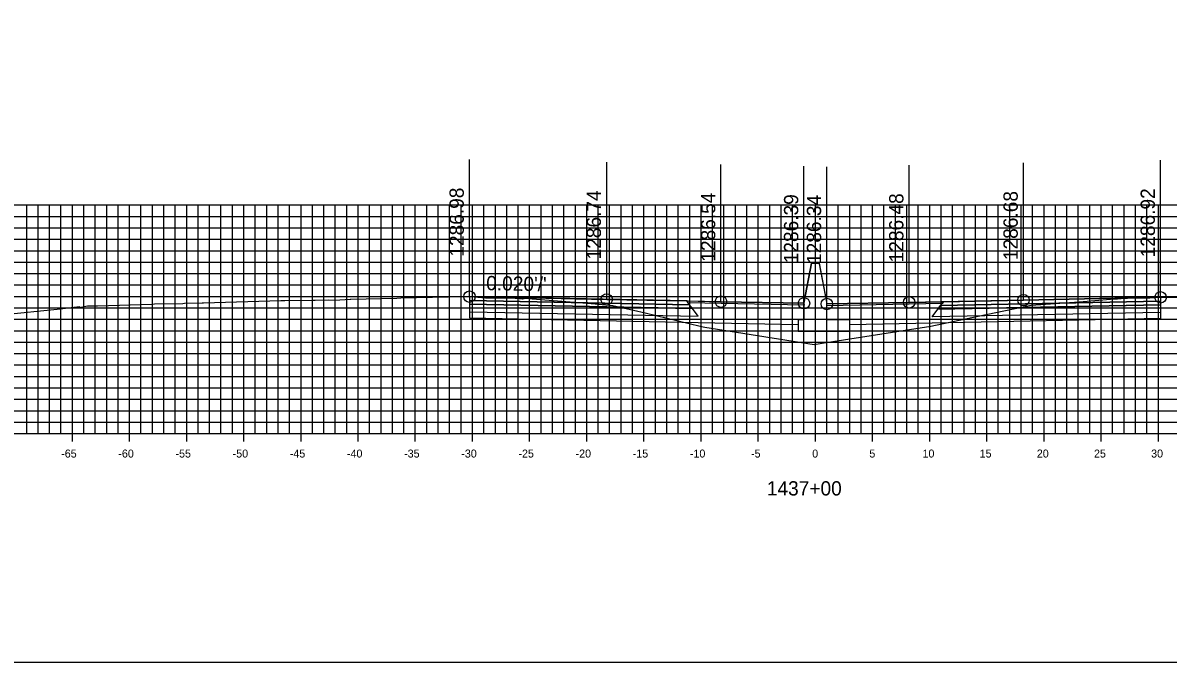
# Model space of a CAD drawing. Extents: x 674939 to 678919, y 750652 to 765176.
# Drawn here: x 678679.2 to 678779.4, y 758742.6 to 758798.5 of the extents above; entities that cross this region are included whole.
import ezdxf

# ---------------------------------------------------------------- set-up
doc = ezdxf.new("R2010")
doc.units = 0
for name, color, linetype in [('R_Alt Surface', 7, 'Continuous'), ('R_Axis', 7, 'Continuous'), ('R_Axis Annot', 7, 'Continuous'), ('R_Exist Surface', 7, 'Continuous'), ('R_Fin Surface', 7, 'Continuous'), ('R_Grid', 7, 'Continuous'), ('R_No Plot', 7, 'Continuous'), ('R_Proposed Road', 7, 'Continuous'), ('R_Xsect Elev', 7, 'Continuous'), ('R_Xsect Slope', 7, 'Continuous')]:
    doc.layers.add(name, color=color, linetype=linetype)

msp = doc.modelspace()

# ---------------------------------------------------------------- linework, layer by layer
for points in [[(678748.2, 758777.45), (678747.53, 758773.95)], [(678748.86, 758777.39), (678748.86, 758777.45), (678748.2, 758777.45), (678748.2, 758777.45)], [(678748.86, 758777.39), (678749.53, 758773.89)]]:
    msp.add_lwpolyline(points)
at = {"layer": 'R_Alt Surface'}
for points in [[(678718.27, 758774.2), (678718.27, 758773.87), (678737.77, 758773.48), (678737.52, 758773.82)], [(678718.27, 758773.87), (678718.27, 758773.21), (678738.27, 758772.81), (678737.77, 758773.48)], [(678778.73, 758773.81), (678778.73, 758773.15), (678758.73, 758772.75), (678759.23, 758773.42)], [(678778.73, 758774.14), (678778.73, 758773.81), (678759.23, 758773.42), (678759.48, 758773.76)]]:
    msp.add_lwpolyline(points, close=True, dxfattribs=at)
for points in [[(678718.27, 758773.21), (678718.27, 758772.67), (678738.27, 758772.27), (678747.03, 758772.1)], [(678778.73, 758773.15), (678778.73, 758772.61), (678758.73, 758772.21), (678751.53, 758772.07)]]:
    msp.add_lwpolyline(points, dxfattribs=at)
at = {"layer": 'R_Axis'}
for p, q in [((678598.53, 758762.55), (678898.53, 758762.55)), ((678683.53, 758761.85), (678683.53, 758763.25)), ((678688.53, 758761.85), (678688.53, 758763.25)), ((678693.53, 758761.85), (678693.53, 758763.25)), ((678698.53, 758761.85), (678698.53, 758763.25)), ((678703.53, 758761.85), (678703.53, 758763.25)), ((678708.53, 758761.85), (678708.53, 758763.25)), ((678713.53, 758761.85), (678713.53, 758763.25)), ((678718.53, 758761.85), (678718.53, 758763.25)), ((678723.53, 758761.85), (678723.53, 758763.25)), ((678728.53, 758761.85), (678728.53, 758763.25)), ((678733.53, 758761.85), (678733.53, 758763.25)), ((678738.53, 758761.85), (678738.53, 758763.25)), ((678743.53, 758761.85), (678743.53, 758763.25)), ((678748.53, 758761.85), (678748.53, 758763.25)), ((678753.53, 758761.85), (678753.53, 758763.25)), ((678758.53, 758761.85), (678758.53, 758763.25)), ((678763.53, 758761.85), (678763.53, 758763.25)), ((678768.53, 758761.85), (678768.53, 758763.25)), ((678773.53, 758761.85), (678773.53, 758763.25)), ((678778.53, 758761.85), (678778.53, 758763.25))]:
    msp.add_line(p, q, dxfattribs=at)
at = {"layer": 'R_Exist Surface'}
msp.add_lwpolyline([(678677.57, 758772.96), (678682.2, 758773.42), (678684.16, 758773.68), (678684.16, 758773.67), (678684.16, 758773.59), (678684.86, 758773.72), (678685.62, 758773.73), (678685.73, 758773.73), (678690.5, 758773.88), (678690.72, 758773.89), (678693.2, 758773.94), (678693.35, 758773.95), (678694.88, 758773.99), (678694.9, 758773.99), (678694.99, 758773.99), (678694.99, 758773.99), (678701.77, 758774.18), (678702.11, 758774.19), (678704.59, 758774.21), (678704.76, 758774.22), (678705.9, 758774.25), (678706.47, 758774.22), (678706.49, 758774.22), (678707.83, 758774.31), (678707.9, 758774.31), (678711.91, 758774.41), (678712.26, 758774.42), (678717.79, 758774.53), (678717.91, 758774.53), (678718.27, 758774.53), (678718.27, 758774.53), (678718.29, 758774.53), (678718.33, 758774.53), (678719.66, 758774.43), (678719.72, 758774.43), (678720.86, 758774.43), (678720.88, 758774.43), (678720.93, 758774.42), (678722.27, 758774.4), (678722.31, 758774.4), (678722.88, 758774.34), (678722.9, 758774.34), (678723.19, 758774.39), (678723.75, 758774.34), (678728.18, 758773.98), (678729.25, 758773.89), (678730.81, 758773.76), (678732.63, 758773.36), (678733.65, 758773.11), (678738.44, 758771.95), (678738.86, 758771.85), (678741.63, 758771.41), (678748.43, 758770.35), (678749.12, 758770.46), (678758.62, 758771.96), (678762.78, 758772.81), (678767.4, 758773.77), (678771.61, 758774.09), (678774.69, 758774.35), (678774.86, 758774.35), (678774.95, 758774.35), (678775.64, 758774.39), (678775.72, 758774.39), (678775.83, 758774.39), (678777.55, 758774.43), (678777.61, 758774.42), (678777.64, 758774.43), (678777.8, 758774.43), (678778.66, 758774.47), (678778.7, 758774.47), (678778.73, 758774.47), (678778.87, 758774.49), (678778.89, 758774.49), (678780.79, 758774.45)], dxfattribs=at)
at = {"layer": 'R_Fin Surface'}
for points in [[(678718.27, 758774.53), (678730.27, 758774.29), (678737.27, 758774.15), (678740.27, 758774.09), (678747.53, 758773.95), (678748.2, 758777.45), (678748.86, 758777.45), (678749.53, 758773.89), (678756.73, 758774.03), (678759.73, 758774.09), (678766.73, 758774.23), (678778.73, 758774.47)], [(678747.53, 758773.95), (678740.27, 758774.09), (678730.27, 758774.29), (678718.27, 758774.53)], [(678778.73, 758774.47), (678766.73, 758774.23), (678756.73, 758774.03), (678749.53, 758773.89)]]:
    msp.add_lwpolyline(points, dxfattribs=at)
for points in [[(678718.27, 758774.53), (678718.27, 758774.2), (678737.52, 758773.82), (678737.27, 758774.15)], [(678778.73, 758774.47), (678778.73, 758774.14), (678759.48, 758773.76), (678759.73, 758774.09)], [(678737.27, 758774.15), (678747.53, 758773.95), (678747.54, 758773.79), (678737.39, 758773.99)], [(678759.62, 758773.93), (678749.53, 758773.73), (678749.53, 758773.89), (678759.73, 758774.09)]]:
    msp.add_lwpolyline(points, close=True, dxfattribs=at)
at = {"layer": 'R_Grid'}
for p, q in [((678598.53, 758782.55), (678898.53, 758782.55)), ((678679.53, 758762.55), (678679.53, 758782.55)), ((678680.53, 758762.55), (678680.53, 758782.55)), ((678681.53, 758762.55), (678681.53, 758782.55)), ((678682.53, 758762.55), (678682.53, 758782.55)), ((678683.53, 758762.55), (678683.53, 758782.55)), ((678684.53, 758762.55), (678684.53, 758782.55)), ((678685.53, 758762.55), (678685.53, 758782.55)), ((678686.53, 758762.55), (678686.53, 758782.55)), ((678687.53, 758762.55), (678687.53, 758782.55)), ((678688.53, 758762.55), (678688.53, 758782.55)), ((678689.53, 758762.55), (678689.53, 758782.55)), ((678690.53, 758762.55), (678690.53, 758782.55)), ((678691.53, 758762.55), (678691.53, 758782.55)), ((678692.53, 758762.55), (678692.53, 758782.55)), ((678693.53, 758762.55), (678693.53, 758782.55)), ((678694.53, 758762.55), (678694.53, 758782.55)), ((678695.53, 758762.55), (678695.53, 758782.55)), ((678696.53, 758762.55), (678696.53, 758782.55)), ((678697.53, 758762.55), (678697.53, 758782.55)), ((678698.53, 758762.55), (678698.53, 758782.55)), ((678699.53, 758762.55), (678699.53, 758782.55)), ((678700.53, 758762.55), (678700.53, 758782.55)), ((678701.53, 758762.55), (678701.53, 758782.55)), ((678702.53, 758762.55), (678702.53, 758782.55)), ((678703.53, 758762.55), (678703.53, 758782.55)), ((678704.53, 758762.55), (678704.53, 758782.55)), ((678705.53, 758762.55), (678705.53, 758782.55)), ((678706.53, 758762.55), (678706.53, 758782.55)), ((678707.53, 758762.55), (678707.53, 758782.55)), ((678708.53, 758762.55), (678708.53, 758782.55)), ((678709.53, 758762.55), (678709.53, 758782.55)), ((678710.53, 758762.55), (678710.53, 758782.55)), ((678711.53, 758762.55), (678711.53, 758782.55)), ((678712.53, 758762.55), (678712.53, 758782.55)), ((678713.53, 758762.55), (678713.53, 758782.55)), ((678714.53, 758762.55), (678714.53, 758782.55)), ((678715.53, 758762.55), (678715.53, 758782.55)), ((678716.53, 758762.55), (678716.53, 758782.55)), ((678717.53, 758762.55), (678717.53, 758782.55)), ((678718.53, 758762.55), (678718.53, 758782.55)), ((678719.53, 758762.55), (678719.53, 758782.55)), ((678720.53, 758762.55), (678720.53, 758782.55)), ((678721.53, 758762.55), (678721.53, 758782.55)), ((678722.53, 758762.55), (678722.53, 758782.55)), ((678723.53, 758762.55), (678723.53, 758782.55)), ((678724.53, 758762.55), (678724.53, 758782.55)), ((678725.53, 758762.55), (678725.53, 758782.55)), ((678726.53, 758762.55), (678726.53, 758782.55)), ((678727.53, 758762.55), (678727.53, 758782.55)), ((678728.53, 758762.55), (678728.53, 758782.55)), ((678729.53, 758762.55), (678729.53, 758782.55)), ((678730.53, 758762.55), (678730.53, 758782.55)), ((678731.53, 758762.55), (678731.53, 758782.55)), ((678732.53, 758762.55), (678732.53, 758782.55)), ((678733.53, 758762.55), (678733.53, 758782.55)), ((678734.53, 758762.55), (678734.53, 758782.55)), ((678735.53, 758762.55), (678735.53, 758782.55)), ((678736.53, 758762.55), (678736.53, 758782.55)), ((678737.53, 758762.55), (678737.53, 758782.55)), ((678738.53, 758762.55), (678738.53, 758782.55)), ((678739.53, 758762.55), (678739.53, 758782.55)), ((678740.53, 758762.55), (678740.53, 758782.55)), ((678741.53, 758762.55), (678741.53, 758782.55)), ((678742.53, 758762.55), (678742.53, 758782.55)), ((678743.53, 758762.55), (678743.53, 758782.55)), ((678744.53, 758762.55), (678744.53, 758782.55)), ((678745.53, 758762.55), (678745.53, 758782.55)), ((678746.53, 758762.55), (678746.53, 758782.55)), ((678747.53, 758762.55), (678747.53, 758782.55)), ((678748.53, 758762.55), (678748.53, 758782.55)), ((678749.53, 758762.55), (678749.53, 758782.55)), ((678750.53, 758762.55), (678750.53, 758782.55)), ((678751.53, 758762.55), (678751.53, 758782.55)), ((678752.53, 758762.55), (678752.53, 758782.55)), ((678753.53, 758762.55), (678753.53, 758782.55)), ((678754.53, 758762.55), (678754.53, 758782.55)), ((678755.53, 758762.55), (678755.53, 758782.55)), ((678756.53, 758762.55), (678756.53, 758782.55)), ((678757.53, 758762.55), (678757.53, 758782.55)), ((678758.53, 758762.55), (678758.53, 758782.55)), ((678759.53, 758762.55), (678759.53, 758782.55)), ((678760.53, 758762.55), (678760.53, 758782.55)), ((678761.53, 758762.55), (678761.53, 758782.55)), ((678762.53, 758762.55), (678762.53, 758782.55)), ((678763.53, 758762.55), (678763.53, 758782.55)), ((678764.53, 758762.55), (678764.53, 758782.55)), ((678765.53, 758762.55), (678765.53, 758782.55)), ((678766.53, 758762.55), (678766.53, 758782.55)), ((678767.53, 758762.55), (678767.53, 758782.55)), ((678768.53, 758762.55), (678768.53, 758782.55)), ((678769.53, 758762.55), (678769.53, 758782.55)), ((678770.53, 758762.55), (678770.53, 758782.55)), ((678771.53, 758762.55), (678771.53, 758782.55)), ((678772.53, 758762.55), (678772.53, 758782.55)), ((678773.53, 758762.55), (678773.53, 758782.55)), ((678774.53, 758762.55), (678774.53, 758782.55)), ((678775.53, 758762.55), (678775.53, 758782.55)), ((678776.53, 758762.55), (678776.53, 758782.55)), ((678777.53, 758762.55), (678777.53, 758782.55)), ((678778.53, 758762.55), (678778.53, 758782.55)), ((678598.53, 758781.55), (678898.53, 758781.55)), ((678598.53, 758780.55), (678898.53, 758780.55)), ((678598.53, 758779.55), (678898.53, 758779.55)), ((678598.53, 758778.55), (678898.53, 758778.55)), ((678598.53, 758777.55), (678898.53, 758777.55)), ((678598.53, 758776.55), (678898.53, 758776.55)), ((678598.53, 758775.55), (678898.53, 758775.55)), ((678598.53, 758774.55), (678898.53, 758774.55)), ((678598.53, 758773.55), (678898.53, 758773.55)), ((678598.53, 758772.55), (678898.53, 758772.55)), ((678598.53, 758771.55), (678898.53, 758771.55)), ((678598.53, 758770.55), (678898.53, 758770.55)), ((678598.53, 758769.55), (678898.53, 758769.55)), ((678598.53, 758768.55), (678898.53, 758768.55)), ((678598.53, 758767.55), (678898.53, 758767.55)), ((678598.53, 758766.55), (678898.53, 758766.55)), ((678598.53, 758765.55), (678898.53, 758765.55)), ((678598.53, 758764.55), (678898.53, 758764.55)), ((678598.53, 758763.55), (678898.53, 758763.55)), ((678598.53, 758762.55), (678898.53, 758762.55))]:
    msp.add_line(p, q, dxfattribs=at)
at = {"layer": 'R_No Plot'}
msp.add_lwpolyline([(678578.53, 758742.55), (678918.53, 758742.55), (678918.53, 758962.55), (678578.53, 758962.55)], close=True, dxfattribs=at)
for centre in [(678718.27, 758774.53), (678730.27, 758774.29), (678740.27, 758774.09), (678756.73, 758774.03), (678766.73, 758774.23), (678778.73, 758774.47), (678747.53, 758773.95), (678749.53, 758773.89)]:
    msp.add_circle(centre, 0.5, dxfattribs=at)
at = {"layer": 'R_Proposed Road'}
msp.add_lwpolyline([(678747.53, 758773.95), (678747.53, 758772.51), (678747.03, 758772.51), (678747.03, 758771.51), (678751.53, 758771.51), (678751.53, 758772.51), (678749.53, 758772.51), (678749.53, 758773.89)], dxfattribs=at)
at = {"layer": 'R_Xsect Elev'}
for p, q in [((678718.27, 758774.53), (678718.27, 758786.53)), ((678730.27, 758774.29), (678730.27, 758786.29)), ((678740.27, 758774.09), (678740.27, 758786.09)), ((678747.53, 758773.95), (678747.53, 758785.95)), ((678749.53, 758773.89), (678749.53, 758785.89)), ((678756.73, 758774.03), (678756.73, 758786.03)), ((678766.73, 758774.23), (678766.73, 758786.23)), ((678778.73, 758774.47), (678778.73, 758786.47))]:
    msp.add_line(p, q, dxfattribs=at)

# ---------------------------------------------------------------- texts
at = {"layer": 'R_Axis Annot'}
for s, height, p in [('-65', 0.7, (678682.55, 758760.45)), ('-60', 0.7, (678687.55, 758760.45)), ('-55', 0.7, (678692.55, 758760.45)), ('-50', 0.7, (678697.55, 758760.45)), ('-45', 0.7, (678702.55, 758760.45)), ('-40', 0.7, (678707.55, 758760.45)), ('-35', 0.7, (678712.55, 758760.45)), ('-30', 0.7, (678717.55, 758760.45)), ('-25', 0.7, (678722.55, 758760.45)), ('-20', 0.7, (678727.55, 758760.45)), ('-15', 0.7, (678732.55, 758760.45)), ('-10', 0.7, (678737.55, 758760.45)), ('-5', 0.7, (678742.9, 758760.45)), ('0', 0.7, (678748.25, 758760.45)), ('5', 0.7, (678753.25, 758760.45)), ('10', 0.7, (678757.9, 758760.45)), ('15', 0.7, (678762.9, 758760.45)), ('20', 0.7, (678767.9, 758760.45)), ('25', 0.7, (678772.9, 758760.45)), ('30', 0.7, (678777.9, 758760.45)), ('1437+00', 1.25, (678744.28, 758757.13))]:
    msp.add_text(s, height=height, dxfattribs=at).set_placement(p)
at = {"layer": 'R_Xsect Elev'}
for s, p in [('1286.98', (678717.77, 758778.03)), ('1286.74', (678729.77, 758777.79)), ('1286.54', (678739.77, 758777.59)), ('1286.48', (678756.23, 758777.53)), ('1286.68', (678766.23, 758777.73)), ('1286.92', (678778.23, 758777.97)), ('1286.39', (678747.03, 758777.45)), ('1286.34', (678749.03, 758777.39))]:
    msp.add_text(s, height=1.25, rotation=90, dxfattribs=at).set_placement(p)
at = {"layer": 'R_Xsect Slope'}
msp.add_text("0.020'/'", height=1.25, rotation=358.8542, dxfattribs=at).set_placement((678719.72, 758775.1))

doc.saveas('drawing.dxf')
